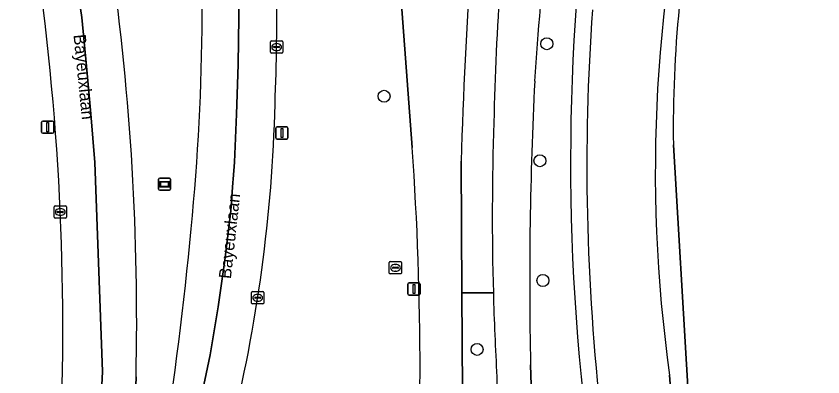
# Model space of a CAD drawing. Extents: x 159817 to 160765, y 380688 to 381638.
# Drawn here: x 160559.5 to 160625.3, y 381402 to 381431.5 of the extents above; entities that cross this region are included whole.
import ezdxf

# ---------------------------------------------------------------- set-up
doc = ezdxf.new("R2010")
doc.units = 0
for name, color, linetype in [('IMGEO_Berm_groen', 7, 'Continuous'), ('IMGEO_Boom', 7, 'Continuous'), ('IMGEO_Fietspad_gesloten', 7, 'Continuous'), ('IMGEO_Groenvoorziening', 7, 'Continuous'), ('IMGEO_Kolk', 7, 'Continuous'), ('IMGEO_Lichtmast', 7, 'Continuous'), ('IMGEO_Loofbos', 7, 'Continuous'), ('IMGEO_Openbare_ruimte_label', 7, 'Continuous'), ('IMGEO_Reclamebord', 7, 'Continuous'), ('IMGEO_Rijbaan_regionaal_gesloten', 7, 'Continuous'), ('IMGEO_Rioolput', 7, 'Continuous'), ('IMGEO_Voetpad_gesloten', 7, 'Continuous'), ('IMGEO_Waterloop', 7, 'Continuous')]:
    doc.layers.add(name, color=color, linetype=linetype)

msp = doc.modelspace()

# ---------------------------------------------------------------- linework, layer by layer
at = {"layer": 'IMGEO_Berm_groen'}
for points in [[(160591.778, 381420.755), (160590.47, 381438.252), (160589.082, 381456.76)], [(160595.768, 381419.64), (160595.833, 381408.887), (160598.396, 381408.887)], [(160598.396, 381408.887), (160595.833, 381408.887), (160595.905, 381396.9), (160595.482, 381386.803)], [(160569.252, 381402.025), (160569.08, 381397.023)]]:
    msp.add_lwpolyline(points, dxfattribs=at)
for centre, radius, start, end in [((161040.846, 381405.856), 445.292, 173.97294, 178.22615), ((160844.366, 381417.509), 245.983, 173.40781, 178.77371), ((160359.336, 381406.645), 209.967, 358.73913, 8.06338), ((160349.633, 381405.967), 213.65, 357.0356, 8.06844), ((160544.428, 381431.996), 30.221, 358.98789, 6.96028), ((160359.168, 381432.711), 221.58, 357.82213, 0.38698), ((160391.654, 381432.235), 182.991, 354.31628, 359.75799), ((160456.94, 381427.374), 123.687, 345.99921, 358.57163), ((160826.468, 381415.124), 228.157, 178.07874, 181.56641), ((160334.374, 381402.633), 258.041, 355.86992, 4.02706), ((160289.159, 381440.523), 285.809, 347.25318, 354.69787), ((160828.714, 381415.163), 230.404, 181.56098, 183.26723), ((160853.729, 381401.211), 255.045, 179.81557, 184.44556)]:
    msp.add_arc(centre, radius, start, end, dxfattribs=at)
at = {"layer": 'IMGEO_Boom'}
for centre in [(160602.759, 381429.208), (160589.479, 381424.919), (160602.197, 381419.662), (160602.435, 381409.888), (160597.068, 381404.269)]:
    msp.add_circle(centre, 0.489, dxfattribs=at)
at = {"layer": 'IMGEO_Fietspad_gesloten'}
for points in [[(160589.082, 381456.76), (160590.47, 381438.252), (160591.778, 381420.755)], [(160595.833, 381408.887), (160595.768, 381419.64)], [(160595.482, 381386.803), (160595.905, 381396.9), (160595.833, 381408.887)]]:
    msp.add_lwpolyline(points, dxfattribs=at)
for centre, radius, start, end in [((161040.846, 381405.856), 445.292, 173.97294, 178.22615), ((160334.374, 381402.633), 258.041, 355.86992, 4.02706)]:
    msp.add_arc(centre, radius, start, end, dxfattribs=at)
at = {"layer": 'IMGEO_Groenvoorziening'}
for points in [[(160613.084, 381420.969), (160614.265, 381401.22), (160616.456, 381378.801), (160625.275, 381321.12)], [(160625.275, 381321.12), (160616.456, 381378.801), (160614.265, 381401.22), (160613.084, 381420.969)], [(160612.773, 381402.159), (160614.721, 381377.066), (160617.179, 381357.695), (160619.781, 381347.575), (160622.383, 381330.228)]]:
    msp.add_lwpolyline(points, dxfattribs=at)
for centre, radius, start, end in [((160784.037, 381419.506), 179.343, 169.57937, 186.10769), ((160730.564, 381418.785), 118.958, 165.42813, 188.03405), ((160713.135, 381422.361), 100.061, 167.93099, 180.79732), ((160713.135, 381422.361), 100.061, 167.93099, 180.79732), ((160786.676, 381419.21), 180.65, 175.94677, 186.54911)]:
    msp.add_arc(centre, radius, start, end, dxfattribs=at)
at = {"layer": 'IMGEO_Kolk'}
for p, q in [((160580.216, 381428.513), (160580.216, 381429.365)), ((160580.291, 381429.439), (160581.143, 381429.439)), ((160580.475, 381428.933), (160580.475, 381428.945)), ((160580.913, 381428.896), (160580.515, 381428.896)), ((160580.518, 381428.982), (160580.916, 381428.982)), ((160580.704, 381429.219), (160580.729, 381429.219)), ((160580.959, 381428.945), (160580.959, 381428.933)), ((160581.217, 381429.365), (160581.217, 381428.513)), ((160581.143, 381428.439), (160580.291, 381428.439)), ((160580.727, 381428.659), (160580.702, 381428.659)), ((160562.569, 381415.054), (160562.569, 381415.906)), ((160562.644, 381415.98), (160563.496, 381415.98)), ((160563.057, 381415.76), (160563.082, 381415.76)), ((160563.57, 381415.906), (160563.57, 381415.054)), ((160562.828, 381415.474), (160562.828, 381415.486)), ((160563.266, 381415.437), (160562.868, 381415.437)), ((160562.871, 381415.523), (160563.269, 381415.523)), ((160563.08, 381415.2), (160563.055, 381415.2)), ((160563.312, 381415.486), (160563.312, 381415.474)), ((160563.496, 381414.98), (160562.644, 381414.98)), ((160578.674, 381408.052), (160578.674, 381408.904)), ((160578.749, 381408.978), (160579.601, 381408.978)), ((160578.933, 381408.472), (160578.933, 381408.484)), ((160579.371, 381408.435), (160578.973, 381408.435)), ((160578.976, 381408.521), (160579.374, 381408.521)), ((160579.162, 381408.758), (160579.187, 381408.758)), ((160579.417, 381408.484), (160579.417, 381408.472)), ((160579.675, 381408.904), (160579.675, 381408.052)), ((160579.601, 381407.978), (160578.749, 381407.978)), ((160579.185, 381408.198), (160579.16, 381408.198))]:
    msp.add_line(p, q, dxfattribs=at)
for points in [[(160580.216, 381428.513), (160580.216, 381429.365)], [(160580.291, 381429.439), (160581.143, 381429.439)], [(160581.217, 381429.365), (160581.217, 381428.513)], [(160581.143, 381428.439), (160580.291, 381428.439)], [(160562.569, 381415.054), (160562.569, 381415.906)], [(160562.644, 381415.98), (160563.496, 381415.98)], [(160563.57, 381415.906), (160563.57, 381415.054)], [(160563.496, 381414.98), (160562.644, 381414.98)], [(160578.674, 381408.052), (160578.674, 381408.904)], [(160578.749, 381408.978), (160579.601, 381408.978)], [(160579.675, 381408.904), (160579.675, 381408.052)], [(160579.601, 381407.978), (160578.749, 381407.978)]]:
    msp.add_lwpolyline(points, dxfattribs=at)
for centre, radius, start, end in [((160580.293, 381429.363), 0.0765, 91.55205, 178.44795), ((160580.293, 381429.363), 0.0765, 91.55205, 178.44795), ((160580.515, 381428.942), 0.0403, 85.87752, 175.75265), ((160580.512, 381428.932), 0.0366, 178.93798, 274.71019), ((160580.916, 381428.939), 0.043, 264.86636, 352.45326), ((160580.92, 381428.944), 0.0386, 1.73085, 96.63898), ((160581.141, 381429.363), 0.0765, 1.55205, 88.44795), ((160581.141, 381429.363), 0.0765, 1.55205, 88.44795), ((160580.293, 381428.515), 0.0765, 181.55205, 268.44795), ((160580.293, 381428.515), 0.0765, 181.55205, 268.44795), ((160581.141, 381428.515), 0.0765, 271.55205, 358.44795), ((160581.141, 381428.515), 0.0765, 271.55205, 358.44795), ((160562.646, 381415.904), 0.0765, 91.55205, 178.44795), ((160562.646, 381415.904), 0.0765, 91.55205, 178.44795), ((160563.494, 381415.904), 0.0765, 1.55205, 88.44795), ((160563.494, 381415.904), 0.0765, 1.55205, 88.44795), ((160562.646, 381415.056), 0.0765, 181.55205, 268.44795), ((160562.646, 381415.056), 0.0765, 181.55205, 268.44795), ((160562.868, 381415.483), 0.0403, 85.87752, 175.75265), ((160562.865, 381415.473), 0.0366, 178.93798, 274.71019), ((160563.269, 381415.48), 0.043, 264.86636, 352.45326), ((160563.273, 381415.485), 0.0386, 1.73085, 96.63898), ((160563.494, 381415.056), 0.0765, 271.55205, 358.44795), ((160563.494, 381415.056), 0.0765, 271.55205, 358.44795), ((160578.751, 381408.902), 0.0765, 91.55205, 178.44795), ((160578.751, 381408.902), 0.0765, 91.55205, 178.44795), ((160578.973, 381408.481), 0.0403, 85.87752, 175.75265), ((160578.97, 381408.471), 0.0366, 178.93798, 274.71019), ((160579.374, 381408.478), 0.043, 264.86636, 352.45326), ((160579.378, 381408.483), 0.0386, 1.73085, 96.63898), ((160579.599, 381408.902), 0.0765, 1.55205, 88.44795), ((160579.599, 381408.902), 0.0765, 1.55205, 88.44795), ((160578.751, 381408.054), 0.0765, 181.55205, 268.44795), ((160578.751, 381408.054), 0.0765, 181.55205, 268.44795), ((160579.599, 381408.054), 0.0765, 271.55205, 358.44795), ((160579.599, 381408.054), 0.0765, 271.55205, 358.44795)]:
    msp.add_arc(centre, radius, start, end, dxfattribs=at)
for centre, major_axis, ratio, start_param, end_param in [((160580.703, 381428.939), (-0.387, 0.002), 0.722429, 4.712389, 7.853982), ((160580.728, 381428.939), (-0.39, 0.002), 0.717154, 1.570796, 4.712389), ((160563.056, 381415.48), (-0.387, 0.002), 0.722429, 4.712389, 7.853982), ((160563.081, 381415.48), (-0.39, 0.002), 0.717154, 1.570796, 4.712389), ((160579.161, 381408.478), (-0.387, 0.002), 0.722429, 4.712389, 7.853982), ((160579.186, 381408.478), (-0.39, 0.002), 0.717154, 1.570796, 4.712389)]:
    msp.add_ellipse(centre, major_axis=major_axis, ratio=ratio, start_param=start_param, end_param=end_param, dxfattribs=at)
at = {"layer": 'IMGEO_Lichtmast'}
for p, q in [((160561.647, 381422.903), (160562.437, 381422.903)), ((160562.437, 381422.903), (160561.647, 381422.903)), ((160561.547, 381422.003), (160561.547, 381422.803)), ((160561.547, 381422.803), (160561.547, 381422.003)), ((160562.537, 381422.803), (160562.537, 381422.003)), ((160562.537, 381422.003), (160562.537, 381422.803)), ((160580.656, 381421.521), (160580.656, 381422.321)), ((160580.656, 381422.321), (160580.656, 381421.521)), ((160580.756, 381422.421), (160581.546, 381422.421)), ((160581.546, 381422.421), (160580.756, 381422.421)), ((160581.646, 381422.321), (160581.646, 381421.521)), ((160581.646, 381421.521), (160581.646, 381422.321)), ((160562.437, 381421.903), (160561.647, 381421.903)), ((160561.647, 381421.903), (160562.437, 381421.903)), ((160581.546, 381421.421), (160580.756, 381421.421)), ((160580.756, 381421.421), (160581.546, 381421.421)), ((160591.424, 381408.792), (160591.424, 381409.592)), ((160591.424, 381409.592), (160591.424, 381408.792)), ((160591.524, 381409.692), (160592.314, 381409.692)), ((160592.314, 381409.692), (160591.524, 381409.692)), ((160592.414, 381409.592), (160592.414, 381408.792)), ((160592.414, 381408.792), (160592.414, 381409.592)), ((160592.314, 381408.692), (160591.524, 381408.692)), ((160591.524, 381408.692), (160592.314, 381408.692))]:
    msp.add_line(p, q, dxfattribs=at)
for points in [[(160561.967, 381422.778), (160562.117, 381422.778), (160562.117, 381422.028), (160561.967, 381422.028), (160561.967, 381422.778)], [(160581.076, 381422.296), (160581.226, 381422.296), (160581.226, 381421.546), (160581.076, 381421.546), (160581.076, 381422.296)], [(160591.844, 381409.567), (160591.994, 381409.567), (160591.994, 381408.817), (160591.844, 381408.817), (160591.844, 381409.567)]]:
    msp.add_lwpolyline(points, dxfattribs=at)
for centre, start, end in [((160561.647, 381422.803), 90, 180), ((160561.647, 381422.803), 90, 180), ((160562.437, 381422.803), 0, 90), ((160562.437, 381422.803), 360, 90), ((160580.756, 381422.321), 90, 180), ((160580.756, 381422.321), 90, 180), ((160581.546, 381422.321), 0, 90), ((160581.546, 381422.321), 360, 90), ((160561.647, 381422.003), 180, 270), ((160561.647, 381422.003), 180, 270), ((160562.437, 381422.003), 270, 0), ((160562.437, 381422.003), 270, 0), ((160580.756, 381421.521), 180, 270), ((160580.756, 381421.521), 180, 270), ((160581.546, 381421.521), 270, 0), ((160581.546, 381421.521), 270, 0), ((160591.524, 381409.592), 90, 180), ((160591.524, 381409.592), 90, 180), ((160592.314, 381409.592), 0, 90), ((160592.314, 381409.592), 360, 90), ((160591.524, 381408.792), 180, 270), ((160591.524, 381408.792), 180, 270), ((160592.314, 381408.792), 270, 0), ((160592.314, 381408.792), 270, 0)]:
    msp.add_arc(centre, 0.1, start, end, dxfattribs=at)
at = {"layer": 'IMGEO_Loofbos'}
msp.add_lwpolyline([(160601.427, 381403.009), (160601.517, 381400.526), (160605.712, 381400.424)], dxfattribs=at)
for centre, radius, start, end in [((160784.037, 381419.506), 179.343, 169.57937, 186.10769), ((161067.708, 381395.353), 466.959, 173.22619, 176.21861), ((160933.666, 381409.714), 332.306, 177.16518, 181.15618)]:
    msp.add_arc(centre, radius, start, end, dxfattribs=at)
at = {"layer": 'IMGEO_Reclamebord'}
for p, q in [((160571.081, 381417.349), (160571.081, 381418.149)), ((160571.081, 381418.149), (160571.081, 381417.349)), ((160571.181, 381418.249), (160571.971, 381418.249)), ((160571.971, 381418.249), (160571.181, 381418.249)), ((160572.071, 381418.149), (160572.071, 381417.349)), ((160572.071, 381417.349), (160572.071, 381418.149)), ((160571.971, 381417.249), (160571.181, 381417.249)), ((160571.181, 381417.249), (160571.971, 381417.249))]:
    msp.add_line(p, q, dxfattribs=at)
for points in [[(160571.182, 381417.981), (160571.97, 381417.981), (160571.97, 381417.517), (160571.182, 381417.517), (160571.182, 381417.981)], [(160571.247, 381417.916), (160571.247, 381417.582), (160571.905, 381417.582), (160571.905, 381417.916), (160571.247, 381417.916)]]:
    msp.add_lwpolyline(points, dxfattribs=at)
for centre, start, end in [((160571.181, 381418.149), 90, 180), ((160571.181, 381418.149), 90, 180), ((160571.971, 381418.149), 0, 90), ((160571.971, 381418.149), 360, 90), ((160571.181, 381417.349), 180, 270), ((160571.181, 381417.349), 180, 270), ((160571.971, 381417.349), 270, 0), ((160571.971, 381417.349), 270, 0)]:
    msp.add_arc(centre, 0.1, start, end, dxfattribs=at)
at = {"layer": 'IMGEO_Rijbaan_regionaal_gesloten'}
for points in [[(160564.985, 381378.219), (160565.696, 381385.754), (160566.526, 381402.451), (160565.893, 381419.508), (160565.57, 381423.498), (160565.2, 381427.376), (160564.819, 381431.36), (160564.246, 381435.25), (160563.672, 381439.14), (160563.044, 381442.966), (160562.395, 381446.923), (160561.633, 381450.766), (160559.957, 381458.401), (160558.973, 381462.361), (160557.943, 381466.212), (160555.787, 381473.689), (160553.927, 381479.42), (160542.207, 381512.934)], [(160577.558, 381435.353), (160577.637, 381431.378), (160577.594, 381427.513), (160577.458, 381423.462), (160577.275, 381419.552), (160577.172, 381418.159), (160577.151, 381417.882), (160576.982, 381415.587), (160576.504, 381411.56), (160575.957, 381407.748), (160575.286, 381403.83), (160574.444, 381399.814), (160574.247, 381399.073), (160574.237, 381399.035), (160571.005, 381386.912), (160567.925, 381377.461), (160563.689, 381362.775), (160563.276, 381361.613)], [(160564.246, 381435.25), (160564.819, 381431.36), (160565.2, 381427.376), (160565.57, 381423.498), (160565.893, 381419.508), (160566.526, 381402.451), (160565.696, 381385.754), (160564.985, 381378.219), (160565.318, 381379.387), (160567.612, 381387.092)], [(160567.925, 381377.461), (160571.005, 381386.912), (160574.237, 381399.035), (160574.247, 381399.073), (160574.444, 381399.814), (160575.286, 381403.83), (160575.957, 381407.748), (160576.504, 381411.56), (160576.982, 381415.587), (160577.151, 381417.882), (160577.172, 381418.159), (160577.275, 381419.552), (160577.458, 381423.462), (160577.594, 381427.513), (160577.637, 381431.378), (160577.558, 381435.353)], [(160569.08, 381397.023), (160569.252, 381402.025)]]:
    msp.add_lwpolyline(points, dxfattribs=at)
for centre, radius, start, end in [((160359.336, 381406.645), 209.967, 358.73913, 8.06338), ((160349.633, 381405.967), 213.65, 357.0356, 8.06844), ((160544.428, 381431.996), 30.221, 358.98789, 6.96028), ((160359.168, 381432.711), 221.58, 357.82213, 0.38698), ((160391.654, 381432.235), 182.991, 354.31628, 359.75799), ((160456.94, 381427.374), 123.687, 345.99921, 358.57163), ((160289.159, 381440.523), 285.809, 347.25318, 354.69787)]:
    msp.add_arc(centre, radius, start, end, dxfattribs=at)
at = {"layer": 'IMGEO_Rioolput'}
for p, q in [((160589.91, 381410.501), (160589.91, 381411.353)), ((160589.985, 381411.427), (160590.837, 381411.427)), ((160590.398, 381411.207), (160590.423, 381411.207)), ((160590.911, 381411.353), (160590.911, 381410.501)), ((160590.837, 381410.427), (160589.985, 381410.427)), ((160590.169, 381410.921), (160590.169, 381410.933)), ((160590.607, 381410.884), (160590.209, 381410.884)), ((160590.212, 381410.97), (160590.61, 381410.97)), ((160590.421, 381410.647), (160590.396, 381410.647)), ((160590.653, 381410.933), (160590.653, 381410.921))]:
    msp.add_line(p, q, dxfattribs=at)
for points in [[(160589.91, 381410.501), (160589.91, 381411.353)], [(160589.985, 381411.427), (160590.837, 381411.427)], [(160590.911, 381411.353), (160590.911, 381410.501)], [(160590.837, 381410.427), (160589.985, 381410.427)]]:
    msp.add_lwpolyline(points, dxfattribs=at)
for centre, radius, start, end in [((160589.987, 381411.351), 0.0765, 91.55205, 178.44795), ((160589.987, 381411.351), 0.0765, 91.55205, 178.44795), ((160590.835, 381411.351), 0.0765, 1.55205, 88.44795), ((160590.835, 381411.351), 0.0765, 1.55205, 88.44795), ((160589.987, 381410.503), 0.0765, 181.55205, 268.44795), ((160589.987, 381410.503), 0.0765, 181.55205, 268.44795), ((160590.209, 381410.93), 0.0403, 85.87752, 175.75265), ((160590.206, 381410.92), 0.0366, 178.93798, 274.71019), ((160590.61, 381410.927), 0.043, 264.86636, 352.45326), ((160590.614, 381410.932), 0.0386, 1.73085, 96.63898), ((160590.835, 381410.503), 0.0765, 271.55205, 358.44795), ((160590.835, 381410.503), 0.0765, 271.55205, 358.44795)]:
    msp.add_arc(centre, radius, start, end, dxfattribs=at)
for centre, major_axis, ratio, start_param, end_param in [((160590.397, 381410.927), (-0.387, 0.002), 0.722429, 4.712389, 7.853982), ((160590.422, 381410.927), (-0.39, 0.002), 0.717154, 1.570796, 4.712389)]:
    msp.add_ellipse(centre, major_axis=major_axis, ratio=ratio, start_param=start_param, end_param=end_param, dxfattribs=at)
at = {"layer": 'IMGEO_Voetpad_gesloten'}
msp.add_lwpolyline([(160612.266, 381283.395), (160612.89, 381298.691), (160612.776, 381301.319), (160612.131, 381307.12), (160606.662, 381347.435), (160605.093, 381360.903), (160602.561, 381380.16), (160602.018, 381386.786), (160601.517, 381400.526), (160601.427, 381403.009)], dxfattribs=at)
for centre, radius, start, end in [((161067.708, 381395.353), 466.959, 173.22619, 176.21861), ((160844.366, 381417.509), 245.983, 173.40781, 178.77371), ((160933.666, 381409.714), 332.306, 177.16518, 181.15618), ((160826.468, 381415.124), 228.157, 178.07874, 181.56641), ((160828.714, 381415.163), 230.404, 181.56098, 183.26723), ((160853.729, 381401.211), 255.045, 179.81557, 184.44556)]:
    msp.add_arc(centre, radius, start, end, dxfattribs=at)
at = {"layer": 'IMGEO_Waterloop'}
msp.add_lwpolyline([(160622.383, 381330.228), (160619.781, 381347.575), (160617.179, 381357.695), (160614.721, 381377.066), (160612.773, 381402.159)], dxfattribs=at)
for centre, radius, start, end in [((160730.564, 381418.785), 118.958, 165.42813, 188.03405), ((160786.676, 381419.21), 180.65, 175.94677, 186.54911)]:
    msp.add_arc(centre, radius, start, end, dxfattribs=at)

# ---------------------------------------------------------------- texts
at = {"layer": 'IMGEO_Openbare_ruimte_label'}
for rotation, p in [(275.7391, (160564.145, 381429.931)), (83.68512, (160576.985, 381409.989))]:
    msp.add_text('Bayeuxlaan', height=1, rotation=rotation, dxfattribs=at).set_placement(p)

doc.saveas('drawing.dxf')
